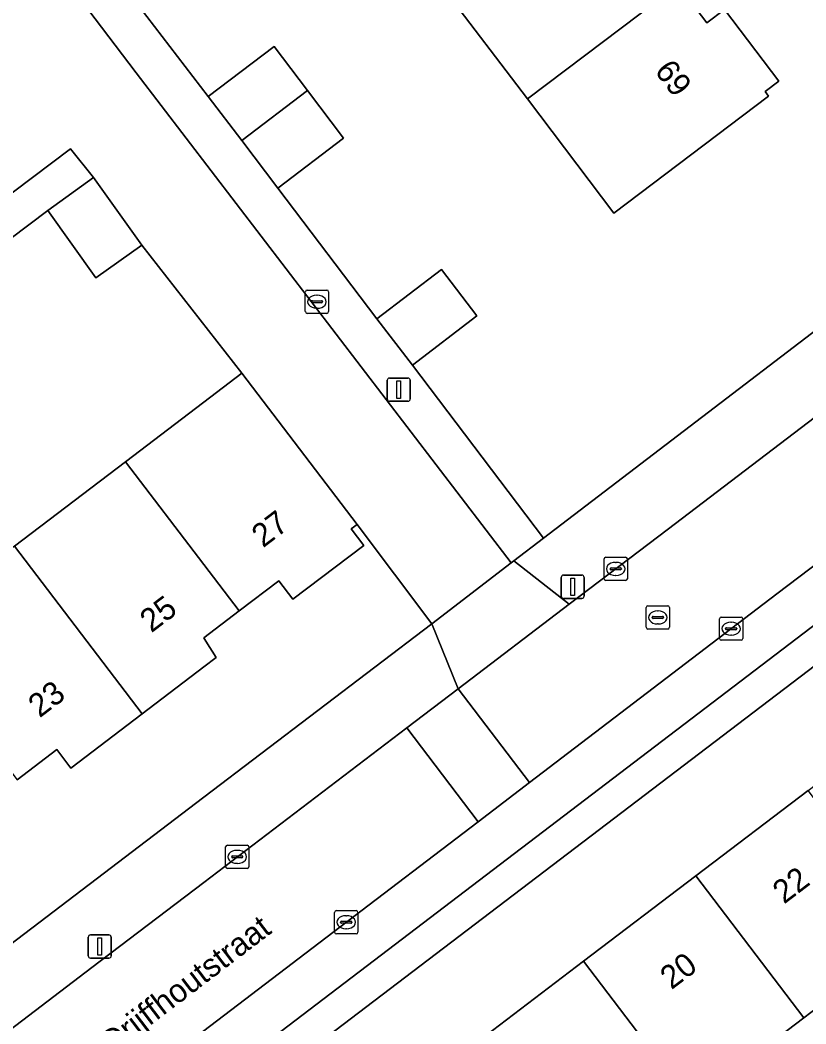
# Model space of a CAD drawing. Extents: x 160030 to 160839, y 385325 to 386450.
# Drawn here: x 160492.09 to 160525.92, y 385616.57 to 385659.77 of the extents above; entities that cross this region are included whole.
import ezdxf

# ---------------------------------------------------------------- set-up
doc = ezdxf.new("R2010")
doc.units = 0
for name, color, linetype in [('IMGEO_Erf', 7, 'Continuous'), ('IMGEO_Kolk', 7, 'Continuous'), ('IMGEO_Lichtmast', 7, 'Continuous'), ('IMGEO_Muur', 7, 'Continuous'), ('IMGEO_Openbare_ruimte_label', 7, 'Continuous'), ('IMGEO_Pand', 7, 'Continuous'), ('IMGEO_Pand_nummerreeks', 7, 'Continuous'), ('IMGEO_Parkeervlak_open', 7, 'Continuous'), ('IMGEO_Rijbaan_lokaal_open', 7, 'Continuous'), ('IMGEO_Rioolput', 7, 'Continuous'), ('IMGEO_Voetpad_open', 7, 'Continuous')]:
    doc.layers.add(name, color=color, linetype=linetype)

msp = doc.modelspace()

# ---------------------------------------------------------------- linework, layer by layer
at = {"layer": 'IMGEO_Erf'}
for points in [[(160491.934, 385667.136), (160492.888, 385665.924), (160495.712, 385668.146), (160497.189, 385666.269), (160498.729, 385664.312), (160495.905, 385662.09), (160500.192, 385656.48), (160503.031, 385658.631), (160504.47, 385656.732), (160506.019, 385654.686), (160503.18, 385652.535), (160507.452, 385646.916), (160510.227, 385649.04), (160511.754, 385647.046), (160508.979, 385644.922), (160514.628, 385637.478), (160533.261, 385651.698)], [(160520.413, 385661.289), (160521.655, 385659.651), (160522.406, 385660.22), (160524.745, 385657.135), (160524.157, 385656.689), (160524.303, 385656.497), (160517.653, 385651.456), (160513.927, 385656.371), (160510.302, 385661.153)], [(160491.858, 385637.128), (160496.631, 385640.764), (160500, 385643.331), (160501.637, 385644.578), (160497.326, 385650.085), (160495.359, 385648.677), (160493.281, 385651.579), (160487.432, 385647.172)], [(160541.325, 385643.407), (160500, 385611.993), (160469.864, 385589.083), (160469.192, 385588.563), (160476.184, 385579.322), (160477.257, 385580.137), (160472.72, 385586.106), (160477.69, 385589.884), (160482.522, 385593.557), (160487.355, 385597.231), (160492.187, 385600.904), (160497.019, 385604.577), (160500, 385606.843), (160501.851, 385608.25), (160503.572, 385609.559), (160502.858, 385610.499)], [(160502.858, 385610.499), (160505.931, 385612.834), (160506.645, 385611.894), (160511.516, 385615.597), (160516.348, 385619.269), (160521.179, 385622.942), (160526.011, 385626.615), (160530.844, 385630.288), (160535.676, 385633.961), (160540.508, 385637.635), (160545.479, 385641.413), (160544.268, 385643.006)], [(160440.459, 385581.006), (160500, 385626.337), (160509.815, 385633.793), (160506.601, 385638.064), (160506.347, 385637.87), (160506.884, 385637.166), (160503.835, 385634.843), (160503.226, 385635.642), (160501.522, 385634.344), (160500, 385633.186), (160500.091, 385633.041), (160500.528, 385632.345), (160500, 385631.943), (160497.348, 385629.922), (160494.276, 385627.581), (160493.671, 385628.376), (160491.97, 385627.08)], [(160534.909, 385614.912), (160538.108, 385617.351), (160539.678, 385615.292), (160543.17, 385617.737), (160541.41, 385619.96), (160544.546, 385622.326), (160547.567, 385624.605), (160549.327, 385622.382), (160551.326, 385623.781), (160549.304, 385626.444), (160554.103, 385630.088), (160550.122, 385635.305), (160546.142, 385632.28), (160545.152, 385631.527), (160540.318, 385627.853), (160535.486, 385624.18), (160530.654, 385620.508), (160525.822, 385616.835), (160520.99, 385613.162)]]:
    msp.add_lwpolyline(points, dxfattribs=at)
at = {"layer": 'IMGEO_Kolk'}
for p, q in [((160504.37, 385647.222), (160504.37, 385648.074)), ((160504.445, 385648.148), (160505.297, 385648.148)), ((160504.858, 385647.928), (160504.883, 385647.928)), ((160505.371, 385648.074), (160505.371, 385647.222)), ((160504.629, 385647.642), (160504.629, 385647.654)), ((160505.067, 385647.605), (160504.669, 385647.605)), ((160504.672, 385647.691), (160505.07, 385647.691)), ((160505.113, 385647.654), (160505.113, 385647.642)), ((160505.297, 385647.148), (160504.445, 385647.148)), ((160504.881, 385647.368), (160504.856, 385647.368)), ((160517.305, 385636.653), (160518.157, 385636.653)), ((160517.23, 385635.727), (160517.23, 385636.579)), ((160517.489, 385636.147), (160517.489, 385636.159)), ((160517.532, 385636.196), (160517.93, 385636.196)), ((160517.718, 385636.433), (160517.743, 385636.433)), ((160517.973, 385636.159), (160517.973, 385636.147)), ((160518.231, 385636.579), (160518.231, 385635.727)), ((160517.927, 385636.11), (160517.529, 385636.11)), ((160517.741, 385635.873), (160517.716, 385635.873)), ((160518.157, 385635.653), (160517.305, 385635.653)), ((160522.196, 385633.154), (160522.196, 385634.006)), ((160522.271, 385634.08), (160523.123, 385634.08)), ((160523.197, 385634.006), (160523.197, 385633.154)), ((160522.455, 385633.574), (160522.455, 385633.586)), ((160522.498, 385633.623), (160522.896, 385633.623)), ((160522.684, 385633.86), (160522.709, 385633.86)), ((160522.939, 385633.586), (160522.939, 385633.574)), ((160522.893, 385633.537), (160522.495, 385633.537)), ((160522.707, 385633.3), (160522.682, 385633.3)), ((160523.123, 385633.08), (160522.271, 385633.08)), ((160500.94, 385623.337), (160500.94, 385624.189)), ((160501.015, 385624.263), (160501.867, 385624.263)), ((160501.941, 385624.189), (160501.941, 385623.337)), ((160501.199, 385623.757), (160501.199, 385623.769)), ((160501.637, 385623.72), (160501.239, 385623.72)), ((160501.242, 385623.806), (160501.64, 385623.806)), ((160501.428, 385624.043), (160501.453, 385624.043)), ((160501.683, 385623.769), (160501.683, 385623.757)), ((160501.867, 385623.263), (160501.015, 385623.263)), ((160501.451, 385623.483), (160501.426, 385623.483)), ((160505.631, 385620.522), (160505.631, 385621.374)), ((160505.706, 385621.448), (160506.558, 385621.448)), ((160506.119, 385621.228), (160506.144, 385621.228)), ((160506.632, 385621.374), (160506.632, 385620.522)), ((160505.89, 385620.942), (160505.89, 385620.954)), ((160506.328, 385620.905), (160505.93, 385620.905)), ((160505.933, 385620.991), (160506.331, 385620.991)), ((160506.142, 385620.668), (160506.117, 385620.668)), ((160506.374, 385620.954), (160506.374, 385620.942)), ((160506.558, 385620.448), (160505.706, 385620.448))]:
    msp.add_line(p, q, dxfattribs=at)
for points in [[(160504.37, 385647.222), (160504.37, 385648.074)], [(160504.445, 385648.148), (160505.297, 385648.148)], [(160505.371, 385648.074), (160505.371, 385647.222)], [(160505.297, 385647.148), (160504.445, 385647.148)], [(160517.305, 385636.653), (160518.157, 385636.653)], [(160517.23, 385635.727), (160517.23, 385636.579)], [(160518.231, 385636.579), (160518.231, 385635.727)], [(160518.157, 385635.653), (160517.305, 385635.653)], [(160522.196, 385633.154), (160522.196, 385634.006)], [(160522.271, 385634.08), (160523.123, 385634.08)], [(160523.197, 385634.006), (160523.197, 385633.154)], [(160523.123, 385633.08), (160522.271, 385633.08)], [(160500.94, 385623.337), (160500.94, 385624.189)], [(160501.015, 385624.263), (160501.867, 385624.263)], [(160501.941, 385624.189), (160501.941, 385623.337)], [(160501.867, 385623.263), (160501.015, 385623.263)], [(160505.631, 385620.522), (160505.631, 385621.374)], [(160505.706, 385621.448), (160506.558, 385621.448)], [(160506.632, 385621.374), (160506.632, 385620.522)], [(160506.558, 385620.448), (160505.706, 385620.448)]]:
    msp.add_lwpolyline(points, dxfattribs=at)
for centre, radius, start, end in [((160504.447, 385648.072), 0.0765, 91.552, 178.448), ((160504.447, 385648.072), 0.0765, 91.552, 178.448), ((160505.295, 385648.072), 0.0765, 1.552, 88.448), ((160505.295, 385648.072), 0.0765, 1.552, 88.448), ((160504.669, 385647.651), 0.0403, 85.8775, 175.7526), ((160504.666, 385647.641), 0.0366, 178.938, 274.7102), ((160505.07, 385647.648), 0.043, 264.8664, 352.4533), ((160505.074, 385647.653), 0.0386, 1.7309, 96.639), ((160504.447, 385647.224), 0.0765, 181.552, 268.448), ((160504.447, 385647.224), 0.0765, 181.552, 268.448), ((160505.295, 385647.224), 0.0765, 271.552, 358.448), ((160505.295, 385647.224), 0.0765, 271.552, 358.448), ((160517.307, 385636.577), 0.0765, 91.552, 178.448), ((160517.307, 385636.577), 0.0765, 91.552, 178.448), ((160518.155, 385636.577), 0.0765, 1.552, 88.448), ((160518.155, 385636.577), 0.0765, 1.552, 88.448), ((160517.529, 385636.156), 0.0403, 85.8775, 175.7526), ((160517.934, 385636.158), 0.0386, 1.7309, 96.639), ((160517.307, 385635.729), 0.0765, 181.552, 268.448), ((160517.307, 385635.729), 0.0765, 181.552, 268.448), ((160517.526, 385636.146), 0.0366, 178.938, 274.7102), ((160517.93, 385636.153), 0.043, 264.8664, 352.4533), ((160518.155, 385635.729), 0.0765, 271.552, 358.448), ((160518.155, 385635.729), 0.0765, 271.552, 358.448), ((160522.273, 385634.004), 0.0765, 91.552, 178.448), ((160522.273, 385634.004), 0.0765, 91.552, 178.448), ((160523.121, 385634.004), 0.0765, 1.552, 88.448), ((160523.121, 385634.004), 0.0765, 1.552, 88.448), ((160522.495, 385633.583), 0.0403, 85.8775, 175.7526), ((160522.492, 385633.573), 0.0366, 178.938, 274.7102), ((160522.896, 385633.58), 0.043, 264.8664, 352.4533), ((160522.9, 385633.585), 0.0386, 1.7309, 96.639), ((160522.273, 385633.156), 0.0765, 181.552, 268.448), ((160522.273, 385633.156), 0.0765, 181.552, 268.448), ((160523.121, 385633.156), 0.0765, 271.552, 358.448), ((160523.121, 385633.156), 0.0765, 271.552, 358.448), ((160501.017, 385624.187), 0.0765, 91.552, 178.448), ((160501.017, 385624.187), 0.0765, 91.552, 178.448), ((160501.865, 385624.187), 0.0765, 1.552, 88.448), ((160501.865, 385624.187), 0.0765, 1.552, 88.448), ((160501.239, 385623.766), 0.0403, 85.8775, 175.7526), ((160501.236, 385623.756), 0.0366, 178.938, 274.7102), ((160501.64, 385623.763), 0.043, 264.8664, 352.4533), ((160501.644, 385623.768), 0.0386, 1.7309, 96.639), ((160501.017, 385623.339), 0.0765, 181.552, 268.448), ((160501.017, 385623.339), 0.0765, 181.552, 268.448), ((160501.865, 385623.339), 0.0765, 271.552, 358.448), ((160501.865, 385623.339), 0.0765, 271.552, 358.448), ((160505.708, 385621.372), 0.0765, 91.552, 178.448), ((160505.708, 385621.372), 0.0765, 91.552, 178.448), ((160506.556, 385621.372), 0.0765, 1.552, 88.448), ((160506.556, 385621.372), 0.0765, 1.552, 88.448), ((160505.93, 385620.951), 0.0403, 85.8775, 175.7526), ((160505.927, 385620.941), 0.0366, 178.938, 274.7102), ((160506.331, 385620.948), 0.043, 264.8664, 352.4533), ((160506.335, 385620.953), 0.0386, 1.7309, 96.639), ((160505.708, 385620.524), 0.0765, 181.552, 268.448), ((160505.708, 385620.524), 0.0765, 181.552, 268.448), ((160506.556, 385620.524), 0.0765, 271.552, 358.448), ((160506.556, 385620.524), 0.0765, 271.552, 358.448)]:
    msp.add_arc(centre, radius, start, end, dxfattribs=at)
for centre, major_axis, ratio, start_param, end_param in [((160504.857, 385647.648), (-0.387, 0.002), 0.722429, 4.712389, 7.853982), ((160504.882, 385647.648), (-0.39, 0.002), 0.717154, 1.570796, 4.712389), ((160517.717, 385636.153), (-0.387, 0.002), 0.722429, 4.712389, 7.853982), ((160517.742, 385636.153), (-0.39, 0.002), 0.717154, 1.570796, 4.712389), ((160522.683, 385633.58), (-0.387, 0.002), 0.722429, 4.712389, 7.853982), ((160522.708, 385633.58), (-0.39, 0.002), 0.717154, 1.570796, 4.712389), ((160501.427, 385623.763), (-0.387, 0.002), 0.722429, 4.712389, 7.853982), ((160501.452, 385623.763), (-0.39, 0.002), 0.717154, 1.570796, 4.712389), ((160506.118, 385620.948), (-0.387, 0.002), 0.722429, 4.712389, 7.853982), ((160506.143, 385620.948), (-0.39, 0.002), 0.717154, 1.570796, 4.712389)]:
    msp.add_ellipse(centre, major_axis=major_axis, ratio=ratio, start_param=start_param, end_param=end_param, dxfattribs=at)
at = {"layer": 'IMGEO_Lichtmast'}
for p, q in [((160507.994, 385644.366), (160508.784, 385644.366)), ((160508.784, 385644.366), (160507.994, 385644.366)), ((160507.894, 385643.466), (160507.894, 385644.266)), ((160507.894, 385644.266), (160507.894, 385643.466)), ((160508.884, 385644.266), (160508.884, 385643.466)), ((160508.884, 385643.466), (160508.884, 385644.266)), ((160508.784, 385643.366), (160507.994, 385643.366)), ((160507.994, 385643.366), (160508.784, 385643.366)), ((160515.381, 385634.985), (160515.381, 385635.785)), ((160515.381, 385635.785), (160515.381, 385634.985)), ((160515.481, 385635.885), (160516.271, 385635.885)), ((160516.271, 385635.885), (160515.481, 385635.885)), ((160516.371, 385635.785), (160516.371, 385634.985)), ((160516.371, 385634.985), (160516.371, 385635.785)), ((160516.271, 385634.885), (160515.481, 385634.885)), ((160515.481, 385634.885), (160516.271, 385634.885)), ((160495.025, 385619.503), (160495.025, 385620.303)), ((160495.025, 385620.303), (160495.025, 385619.503)), ((160495.125, 385620.403), (160495.915, 385620.403)), ((160495.915, 385620.403), (160495.125, 385620.403)), ((160496.015, 385620.303), (160496.015, 385619.503)), ((160496.015, 385619.503), (160496.015, 385620.303)), ((160495.915, 385619.403), (160495.125, 385619.403)), ((160495.125, 385619.403), (160495.915, 385619.403))]:
    msp.add_line(p, q, dxfattribs=at)
for points in [[(160508.314, 385644.241), (160508.464, 385644.241), (160508.464, 385643.491), (160508.314, 385643.491), (160508.314, 385644.241)], [(160515.801, 385635.76), (160515.951, 385635.76), (160515.951, 385635.01), (160515.801, 385635.01), (160515.801, 385635.76)], [(160495.445, 385620.278), (160495.595, 385620.278), (160495.595, 385619.528), (160495.445, 385619.528), (160495.445, 385620.278)]]:
    msp.add_lwpolyline(points, dxfattribs=at)
for centre, start, end in [((160507.994, 385644.266), 90, 180), ((160507.994, 385644.266), 90, 180), ((160508.784, 385644.266), 0, 90), ((160508.784, 385644.266), 360, 90), ((160507.994, 385643.466), 180, 270), ((160507.994, 385643.466), 180, 270), ((160508.784, 385643.466), 270, 0), ((160508.784, 385643.466), 270, 0), ((160515.481, 385635.785), 90, 180), ((160515.481, 385635.785), 90, 180), ((160516.271, 385635.785), 0, 90), ((160516.271, 385635.785), 360, 90), ((160515.481, 385634.985), 180, 270), ((160515.481, 385634.985), 180, 270), ((160516.271, 385634.985), 270, 0), ((160516.271, 385634.985), 270, 0), ((160495.125, 385620.303), 90, 180), ((160495.125, 385620.303), 90, 180), ((160495.915, 385620.303), 0, 90), ((160495.915, 385620.303), 360, 90), ((160495.125, 385619.503), 180, 270), ((160495.125, 385619.503), 180, 270), ((160495.915, 385619.503), 270, 0), ((160495.915, 385619.503), 270, 0)]:
    msp.add_arc(centre, 0.1, start, end, dxfattribs=at)
at = {"layer": 'IMGEO_Muur'}
for points in [[(160503.18, 385652.535), (160507.452, 385646.916)], [(160497.326, 385650.085), (160501.637, 385644.578)]]:
    msp.add_lwpolyline(points, dxfattribs=at)
at = {"layer": 'IMGEO_Pand'}
for points in [[(160513.927, 385656.371), (160520.413, 385661.289), (160519.155, 385662.949), (160519.915, 385663.525), (160517.549, 385666.647), (160510.302, 385661.153)], [(160517.653, 385651.456), (160524.303, 385656.497), (160524.157, 385656.689), (160524.745, 385657.135), (160522.406, 385660.22), (160521.655, 385659.651), (160520.413, 385661.289), (160513.927, 385656.371)], [(160504.47, 385656.732), (160503.031, 385658.631), (160500.192, 385656.48), (160501.631, 385654.58)], [(160501.631, 385654.58), (160503.18, 385652.535), (160506.019, 385654.686), (160504.47, 385656.732)], [(160495.359, 385648.677), (160497.326, 385650.085), (160495.248, 385652.987), (160493.281, 385651.579)], [(160511.754, 385647.046), (160510.227, 385649.04), (160507.452, 385646.916), (160508.979, 385644.922)], [(160496.631, 385640.764), (160500, 385636.342), (160501.522, 385634.344), (160503.226, 385635.642), (160503.835, 385634.843), (160506.884, 385637.166), (160506.347, 385637.87), (160506.601, 385638.064), (160501.637, 385644.578), (160500, 385643.331)], [(160491.858, 385637.128), (160497.348, 385629.922), (160500, 385631.943), (160500.528, 385632.345), (160500.091, 385633.041), (160500, 385633.186), (160501.522, 385634.344), (160500, 385636.342), (160496.631, 385640.764)], [(160487.086, 385633.492), (160491.97, 385627.08), (160493.671, 385628.376), (160494.276, 385627.581), (160497.348, 385629.922), (160491.858, 385637.128)], [(160525.822, 385616.835), (160530.654, 385620.508), (160526.011, 385626.615), (160521.179, 385622.942)], [(160521.179, 385622.942), (160516.348, 385619.269), (160520.99, 385613.162), (160525.822, 385616.835)], [(160516.348, 385619.269), (160511.516, 385615.597), (160516.159, 385609.489), (160520.99, 385613.162)]]:
    msp.add_lwpolyline(points, close=True, dxfattribs=at)
at = {"layer": 'IMGEO_Parkeervlak_open'}
for points in [[(160535.493, 385643.286), (160524.659, 385635.077), (160514.016, 385626.96), (160511.805, 385625.275), (160505.852, 385620.735), (160500, 385616.279), (160483.774, 385603.922), (160477.533, 385599.159)], [(160481.463, 385599.602), (160485.006, 385602.306), (160500, 385613.725), (160534.027, 385639.635)]]:
    msp.add_lwpolyline(points, dxfattribs=at)
at = {"layer": 'IMGEO_Rijbaan_lokaal_open'}
for points in [[(160490.563, 385666.095), (160488.378, 385664.436), (160485.975, 385662.61), (160483.571, 385660.785), (160481.168, 385658.96), (160478.764, 385657.134), (160476.361, 385655.309), (160473.957, 385653.484), (160471.554, 385651.658), (160469.15, 385649.833), (160476.149, 385640.577), (160494.262, 385654.222), (160495.248, 385652.987), (160497.326, 385650.085), (160501.637, 385644.578), (160506.601, 385638.064), (160509.815, 385633.793), (160513.227, 385636.408), (160497.09, 385657.497)], [(160514.016, 385626.96), (160510.954, 385630.996), (160508.738, 385629.311), (160511.805, 385625.275)], [(160471.301, 385594.403), (160477.533, 385599.159), (160483.774, 385603.922), (160500, 385616.279), (160505.852, 385620.735), (160511.805, 385625.275), (160508.738, 385629.311), (160500, 385622.665), (160495.185, 385619.002), (160471.728, 385601.112), (160468.226, 385598.433)]]:
    msp.add_lwpolyline(points, close=True, dxfattribs=at)
msp.add_lwpolyline([(160535.257, 385649.493), (160520, 385637.876), (160515.733, 385634.63), (160510.954, 385630.996), (160514.016, 385626.96), (160524.659, 385635.077), (160535.493, 385643.286)], dxfattribs=at)
at = {"layer": 'IMGEO_Rioolput'}
for p, q in [((160519.041, 385633.639), (160519.041, 385634.491)), ((160519.116, 385634.565), (160519.968, 385634.565)), ((160520.042, 385634.491), (160520.042, 385633.639)), ((160519.3, 385634.059), (160519.3, 385634.071)), ((160519.738, 385634.022), (160519.34, 385634.022)), ((160519.343, 385634.108), (160519.741, 385634.108)), ((160519.529, 385634.345), (160519.554, 385634.345)), ((160519.784, 385634.071), (160519.784, 385634.059)), ((160519.968, 385633.565), (160519.116, 385633.565)), ((160519.552, 385633.785), (160519.527, 385633.785))]:
    msp.add_line(p, q, dxfattribs=at)
for points in [[(160519.041, 385633.639), (160519.041, 385634.491)], [(160519.116, 385634.565), (160519.968, 385634.565)], [(160520.042, 385634.491), (160520.042, 385633.639)], [(160519.968, 385633.565), (160519.116, 385633.565)]]:
    msp.add_lwpolyline(points, dxfattribs=at)
for centre, radius, start, end in [((160519.118, 385634.489), 0.0765, 91.552, 178.448), ((160519.118, 385634.489), 0.0765, 91.552, 178.448), ((160519.966, 385634.489), 0.0765, 1.552, 88.448), ((160519.966, 385634.489), 0.0765, 1.552, 88.448), ((160519.34, 385634.068), 0.0403, 85.8775, 175.7526), ((160519.337, 385634.058), 0.0366, 178.938, 274.7102), ((160519.741, 385634.065), 0.043, 264.8664, 352.4533), ((160519.745, 385634.07), 0.0386, 1.7309, 96.639), ((160519.118, 385633.641), 0.0765, 181.552, 268.448), ((160519.118, 385633.641), 0.0765, 181.552, 268.448), ((160519.966, 385633.641), 0.0765, 271.552, 358.448), ((160519.966, 385633.641), 0.0765, 271.552, 358.448)]:
    msp.add_arc(centre, radius, start, end, dxfattribs=at)
for centre, major_axis, ratio, start_param, end_param in [((160519.528, 385634.065), (-0.387, 0.002), 0.722429, 4.712389, 7.853982), ((160519.553, 385634.065), (-0.39, 0.002), 0.717154, 1.570796, 4.712389)]:
    msp.add_ellipse(centre, major_axis=major_axis, ratio=ratio, start_param=start_param, end_param=end_param, dxfattribs=at)
at = {"layer": 'IMGEO_Voetpad_open'}
for points in [[(160503.18, 385652.535), (160501.631, 385654.58), (160500.192, 385656.48), (160495.905, 385662.09), (160494.325, 385664.098), (160492.888, 385665.924), (160491.934, 385667.136), (160490.782, 385666.261), (160490.563, 385666.095), (160497.09, 385657.497), (160513.227, 385636.408), (160513.35, 385636.503), (160514.628, 385637.478), (160508.979, 385644.922), (160507.452, 385646.916)], [(160465.248, 385654.972), (160461.618, 385659.753), (160461.391, 385659.58), (160460.162, 385658.643), (160462.883, 385655.072), (160463.351, 385654.462), (160463.583, 385654.64), (160464.036, 385654.048), (160468.644, 385648.031), (160475.139, 385639.55), (160475.157, 385639.526), (160475.935, 385638.51), (160477.735, 385639.867), (160483.474, 385644.191), (160485.382, 385645.628), (160487.432, 385647.172), (160493.281, 385651.579), (160495.248, 385652.987), (160494.262, 385654.222), (160476.149, 385640.577), (160469.15, 385649.833)], [(160515.733, 385634.63), (160513.35, 385636.503), (160513.227, 385636.408), (160509.815, 385633.793), (160510.954, 385630.996)]]:
    msp.add_lwpolyline(points, close=True, dxfattribs=at)
for points in [[(160533.261, 385651.698), (160514.628, 385637.478), (160513.35, 385636.503), (160515.733, 385634.63), (160520, 385637.876), (160535.257, 385649.493)], [(160477.533, 385599.159), (160471.301, 385594.403), (160469.139, 385592.753), (160467.641, 385591.609), (160469.864, 385589.083), (160500, 385611.993), (160541.325, 385643.407)], [(160534.027, 385639.635), (160500, 385613.725), (160485.006, 385602.306), (160481.463, 385599.602)], [(160466.066, 385596.78), (160468.226, 385598.433), (160471.728, 385601.112), (160495.185, 385619.002), (160500, 385622.665), (160508.738, 385629.311), (160510.954, 385630.996), (160509.815, 385633.793), (160500, 385626.337), (160440.459, 385581.006)]]:
    msp.add_lwpolyline(points, dxfattribs=at)

# ---------------------------------------------------------------- texts
at = {"layer": 'IMGEO_Openbare_ruimte_label'}
msp.add_text('Drijffhoutstraat', height=1, rotation=37.317, dxfattribs=at).set_placement((160496.058, 385615.248))
at = {"layer": 'IMGEO_Pand_nummerreeks'}
for s, rotation, p in [('69', 307.1959, (160519.371, 385657.571)), ('27', 37.2605, (160502.551, 385637.036)), ('25', 37.2605, (160497.742, 385633.378)), ('23', 37.2605, (160492.933, 385629.719)), ('22', 37.2399, (160524.975, 385621.707)), ('20', 37.2399, (160520.13, 385618.024))]:
    msp.add_text(s, height=1, rotation=rotation, dxfattribs=at).set_placement(p)

doc.saveas('drawing.dxf')
